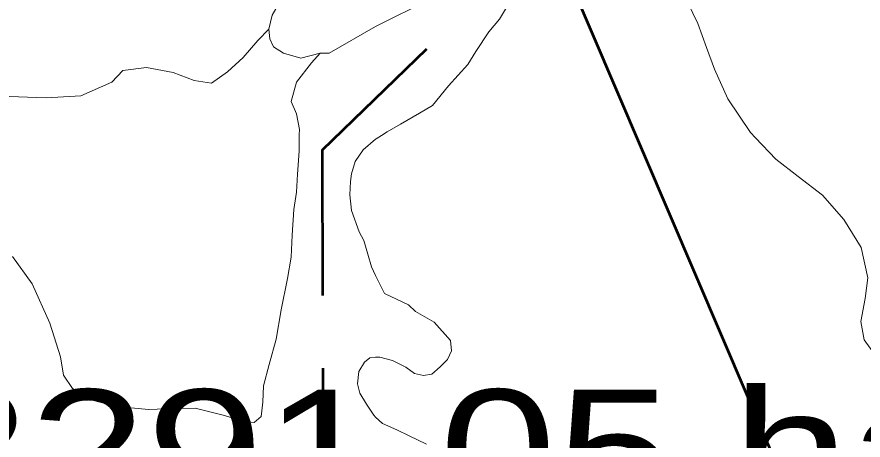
# Model space of a CAD drawing. Extents: x -1643653 to 4543381, y 1624270 to 13878484.
# Drawn here: x 738565 to 742056, y 8920193 to 8921939 of the extents above; entities that cross this region are included whole.
import ezdxf

# ---------------------------------------------------------------- set-up
doc = ezdxf.new("R2010")
doc.units = 0
doc.header["$LTSCALE"] = 200
doc.linetypes.add('MEDIUM_DASHED', pattern=[4.5, 3, -1.5])
for name, color, linetype, lineweight in [('1', 7, 'Continuous', 13), ('27', 7, 'Continuous', 53), ('29', 7, 'Continuous', 13)]:
    doc.layers.add(name, color=color, linetype=linetype, lineweight=lineweight)
doc.layers.add('63', color=7, linetype='Continuous')

msp = doc.modelspace()

# ---------------------------------------------------------------- linework, layer by layer
at = {"layer": '1', "lineweight": 25}
msp.add_spline([(814781, 9009175.5), (814787.2, 9009173.4), (814796.9, 9009173.4), (814799.4, 9009172.4), (814805.1, 9009174.5), (814805.6, 9009176.5), (814811.7, 9009179.5), (814811.7, 9009179.5), (814801.5, 9009181), (814790.7, 9009181.5), (814784.1, 9009183.1), (814777.4, 9009185.1), (814778.4, 9009175.5)], degree=3, dxfattribs=at)
at = {"layer": '27', "linetype": 'MEDIUM_DASHED'}
for q in [(746115.6, 8927478.8), (739828.4, 8919701.6)]:
    msp.add_line((739824.8, 8921390.1), q, dxfattribs=at)
at = {"layer": '27'}
msp.add_lwpolyline([(738115.5, 8923802.2), (738054.7, 8922885.5), (737981.7, 8921715.8), (737976.2, 8921330.6), (737974.2, 8918336.2), (737960, 8917973), (739975.5, 8917894.7), (739953, 8915879.4), (741408.6, 8915888.8), (742767, 8917599.4), (740717.2, 8922392.3)], close=True, dxfattribs=at)
at = {"layer": '29'}
msp.add_lwpolyline([(745599.5, 8914059.4), (741979.8, 8914750.3), (739888.1, 8915825.1), (741431.1, 8915917.3), (742767, 8917599.4), (740717.2, 8922392.3), (737953.4, 8923890.1), (738068.6, 8925272.7), (741707.2, 8923237.2)], close=True, dxfattribs=at)
at = {"layer": '29', "lineweight": 25}
msp.add_lwpolyline([(737999.5, 8923797.9), (737976.5, 8917968.1), (740072.3, 8917875.9), (739888.1, 8915825.1), (741431.1, 8915917.3), (742767, 8917599.4), (740717.2, 8922392.3), (737953.4, 8923890.1)], close=True, dxfattribs=at)
at = {"layer": '29'}
for points in [[(740045.1, 8921899.3), (740056.3, 8921905.7), (740260.4, 8922007.7), (740370.8, 8922126.6), (740467.4, 8922243.6), (740548.3, 8922354.5), (740650.1, 8922454.4), (740759.8, 8922573.8), (740826.3, 8922670.3), (740870.6, 8922738.8)], [(741064.2, 8922696.8), (741107.6, 8922652.5), (741136.8, 8922593.1), (741162.2, 8922548.1), (741176.3, 8922503.2), (741195.1, 8922449), (741220.5, 8922387.3), (741236.8, 8922312.8), (741244.5, 8922289.9), (741273.2, 8922203.9), (741298.5, 8922121.6), (741314, 8922038.1), (741374.9, 8921911.8)], [(741064.2, 8922696.8), (741107.6, 8922652.5), (741136.8, 8922593.1), (741162.2, 8922548.1), (741176.3, 8922503.2), (741195.1, 8922449), (741220.5, 8922387.3), (741236.8, 8922312.8), (741244.5, 8922289.9), (741273.2, 8922203.9), (741298.5, 8922121.6), (741314, 8922038.1), (741374.9, 8921911.8)], [(740045.1, 8922376.4), (740023.5, 8922352.6), (739994.9, 8922341.2), (739943.6, 8922298.3), (739901.2, 8922270.1), (739856.9, 8922229.9), (739821.3, 8922210), (739776, 8922164.5), (739755.2, 8922143.6), (739700.3, 8922077.8), (739667.3, 8922026.6), (739643.6, 8921989.3), (739618.6, 8921947.1), (739605.2, 8921888.5)], [(739605.2, 8921888.5), (739618.6, 8921947.1), (739643.6, 8921989.3), (739667.3, 8922026.6), (739700.3, 8922077.8), (739755.2, 8922143.6), (739776, 8922164.5), (739821.3, 8922210), (739856.9, 8922229.9), (739901.2, 8922270.1), (739943.6, 8922298.3), (739994.9, 8922341.2), (740023.5, 8922352.6), (740045.1, 8922376.4)], [(740467.4, 8922243.6), (740370.8, 8922126.6), (740260.4, 8922007.7), (740056.3, 8921905.7), (740045.1, 8921899.3)], [(740069.5, 8921450.3), (740092.5, 8921464.6), (740148.1, 8921497.2), (740226.6, 8921542.3), (740279.2, 8921574.4), (740346.1, 8921655.1), (740426.2, 8921742.6), (740458.6, 8921796.6), (740511.6, 8921877.6), (740556.1, 8921929.7), (740585.3, 8921978.9)], [(740069.5, 8921450.3), (740092.5, 8921464.6), (740148.1, 8921497.2), (740226.6, 8921542.3), (740279.2, 8921574.4), (740346.1, 8921655.1), (740426.2, 8921742.6), (740458.6, 8921796.6), (740511.6, 8921877.6), (740556.1, 8921929.7), (740585.3, 8921978.9)], [(739816.5, 8921789.5), (739852.9, 8921789.1), (740045.1, 8921899.3)], [(740045.1, 8921899.3), (739852.9, 8921789.1), (739816.5, 8921789.5)], [(741612.7, 8921439.9), (741591.7, 8921462.1), (741498.6, 8921600.8), (741443.5, 8921723.8), (741410.3, 8921812.5), (741374.9, 8921911.8)], [(741374.9, 8921911.8), (741410.3, 8921812.5), (741443.5, 8921723.8), (741498.6, 8921600.8), (741591.7, 8921462.1), (741612.7, 8921439.9)], [(737981.7, 8921715.8), (738304.2, 8921653.2), (738493, 8921612.5), (738685.5, 8921605.5), (738829.1, 8921613.6), (738956.6, 8921669.7), (739002.1, 8921717.7), (739099.4, 8921730.6), (739209.3, 8921709.4), (739295.9, 8921677.6), (739368.1, 8921666), (739434.6, 8921712.9), (739498.2, 8921772.3), (739559.6, 8921842.3), (739605.2, 8921888.5)], [(737981.7, 8921715.8), (738304.2, 8921653.2), (738493, 8921612.5), (738685.5, 8921605.5), (738829.1, 8921613.6), (738956.6, 8921669.7), (739002.1, 8921717.7), (739099.4, 8921730.6), (739209.3, 8921709.4), (739295.9, 8921677.6), (739368.1, 8921666), (739434.6, 8921712.9), (739498.2, 8921772.3), (739559.6, 8921842.3), (739605.2, 8921888.5)], [(739605.2, 8921888.5), (739608.3, 8921848.9), (739624.2, 8921815.5), (739664.9, 8921789.3), (739736, 8921769), (739816.5, 8921789.5)], [(739816.5, 8921789.5), (739736, 8921769), (739664.9, 8921789.3), (739624.2, 8921815.5), (739608.3, 8921848.9), (739605.2, 8921888.5)], [(739605.2, 8921888.5), (739608.3, 8921848.9), (739624.2, 8921815.5), (739664.9, 8921789.3), (739736, 8921769), (739816.5, 8921789.5)], [(739730.3, 8921452.6), (739730.6, 8921474.7), (739718.3, 8921539), (739696.1, 8921590.5), (739718.1, 8921670), (739781.2, 8921749.4), (739816.5, 8921789.5)], [(739816.5, 8921789.5), (739781.2, 8921749.4), (739718.1, 8921670), (739696.1, 8921590.5), (739718.3, 8921539), (739730.6, 8921474.7), (739730.3, 8921452.6)], [(738546.3, 8920950.3), (738628.1, 8920838.2), (738701, 8920674.9), (738745.1, 8920537.1), (738757.2, 8920461), (738794.8, 8920405.3), (738875.3, 8920357.3), (738975.8, 8920332.1), (739110, 8920319.7), (739214.1, 8920322.9), (739301, 8920324.6), (739416.6, 8920295.5), (739503.4, 8920269.6), (739543.5, 8920265.9), (739572.3, 8920289.7), (739579.7, 8920349.9), (739582.6, 8920417.1), (739606.2, 8920504.4), (739634.2, 8920609.4), (739655.1, 8920729.9), (739681.4, 8920859.2), (739696.1, 8920947.2), (739701.5, 8921038.5), (739707.9, 8921144.2), (739719.2, 8921216.3), (739723.2, 8921289.8), (739729.4, 8921385.9), (739730.3, 8921452.6)], [(739730.3, 8921452.6), (739729.4, 8921385.9), (739723.2, 8921289.8), (739719.2, 8921216.3), (739707.9, 8921144.2), (739701.5, 8921038.5), (739696.1, 8920947.2), (739681.4, 8920859.2), (739655.1, 8920729.9), (739634.2, 8920609.4), (739606.2, 8920504.4), (739582.6, 8920417.1), (739579.7, 8920349.9), (739572.3, 8920289.7), (739543.5, 8920265.9), (739503.4, 8920269.6), (739416.6, 8920295.5), (739301, 8920324.6), (739214.1, 8920322.9), (739110, 8920319.7), (738975.8, 8920332.1), (738875.3, 8920357.3), (738794.8, 8920405.3), (738757.2, 8920461), (738745.1, 8920537.1), (738701, 8920674.9), (738628.1, 8920838.2), (738546.3, 8920950.3)], [(740045.1, 8921434.7), (740047.3, 8921436.6), (740069.5, 8921450.3)], [(740045.1, 8920872.5), (740027.7, 8920908.3), (740012.8, 8920960.2), (739996.2, 8921016.4), (739977.4, 8921053), (739945.7, 8921140.6), (739939.2, 8921204.8), (739941.6, 8921260.3), (739945.9, 8921291.6), (739960.5, 8921342.5), (739993.8, 8921390.9), (740045.1, 8921434.7)], [(740045.1, 8920872.5), (740027.7, 8920908.3), (740012.8, 8920960.2), (739996.2, 8921016.4), (739977.4, 8921053), (739945.7, 8921140.6), (739939.2, 8921204.8), (739941.6, 8921260.3), (739945.9, 8921291.6), (739960.5, 8921342.5), (739993.8, 8921390.9), (740045.1, 8921434.7)], [(742946.6, 8919126.9), (742946.3, 8919196.7), (742919.1, 8919310.9), (742856.2, 8919433.2), (742796.7, 8919548.6), (742749.2, 8919645.3), (742711.3, 8919720.4), (742664.9, 8919854.4), (742595, 8919987.2), (742506, 8920133.4), (742410.7, 8920266.9), (742321.1, 8920378.1), (742212.8, 8920454.7), (742117.6, 8920527.6), (742060.8, 8920606.2), (742047.6, 8920682.3), (742064.4, 8920776.8), (742076.4, 8920862.5), (742048.1, 8920987.8), (741977.5, 8921102.8), (741888.4, 8921204.2), (741788.1, 8921280.2), (741696.4, 8921351.7), (741612.7, 8921439.9)], [(741612.7, 8921439.9), (741696.4, 8921351.7), (741788.1, 8921280.2), (741888.4, 8921204.2), (741977.5, 8921102.8), (742048.1, 8920987.8), (742076.4, 8920862.5), (742064.4, 8920776.8), (742047.6, 8920682.3), (742060.8, 8920606.2), (742117.6, 8920527.6), (742212.8, 8920454.7), (742321.1, 8920378.1), (742410.7, 8920266.9), (742506, 8920133.4), (742595, 8919987.2), (742664.9, 8919854.4), (742711.3, 8919720.4), (742749.2, 8919645.3), (742796.7, 8919548.6), (742856.2, 8919433.2), (742919.1, 8919310.9), (742946.3, 8919196.7), (742946.6, 8919126.9)], [(740045.1, 8920534.5), (740062.2, 8920535.8), (740115.3, 8920521.9), (740170.4, 8920493.3), (740206, 8920468.3), (740242.7, 8920459.3), (740276.6, 8920465.3), (740311.5, 8920494.8), (740341.6, 8920525.5), (740357.9, 8920561.2), (740354, 8920604.2), (740286.6, 8920680.1), (740210.2, 8920723.7), (740180.5, 8920750.8), (740081.9, 8920797.9), (740050.5, 8920861.4), (740045.1, 8920872.5)], [(740045.1, 8920534.5), (740062.2, 8920535.8), (740115.3, 8920521.9), (740170.4, 8920493.3), (740206, 8920468.3), (740242.7, 8920459.3), (740276.6, 8920465.3), (740311.5, 8920494.8), (740341.6, 8920525.5), (740357.9, 8920561.2), (740354, 8920604.2), (740286.6, 8920680.1), (740210.2, 8920723.7), (740180.5, 8920750.8), (740081.9, 8920797.9), (740050.5, 8920861.4), (740045.1, 8920872.5)], [(740045.1, 8920288.1), (740037.6, 8920295.2), (740007, 8920341.2), (739980, 8920386.1), (739970.5, 8920425.1), (739975.8, 8920476.1), (739999.6, 8920514.2), (740021.3, 8920532.7), (740045.1, 8920534.5)], [(740045.1, 8920288.1), (740037.6, 8920295.2), (740007, 8920341.2), (739980, 8920386.1), (739970.5, 8920425.1), (739975.8, 8920476.1), (739999.6, 8920514.2), (740021.3, 8920532.7), (740045.1, 8920534.5)], [(740045.1, 8920288.1), (740037.6, 8920295.2), (740007, 8920341.2), (739980, 8920386.1), (739970.5, 8920425.1), (739975.8, 8920476.1), (739999.6, 8920514.2), (740021.3, 8920532.7), (740045.1, 8920534.5)], [(740255.1, 8920176.4), (740184, 8920210.2), (740132.2, 8920235.7), (740073.9, 8920260.8), (740045.1, 8920288.1)], [(740255.1, 8920176.4), (740184, 8920210.2), (740132.2, 8920235.7), (740073.9, 8920260.8), (740045.1, 8920288.1)]]:
    msp.add_lwpolyline(points, dxfattribs=at)

# ---------------------------------------------------------------- texts
at = {"layer": '63', "width": 1.3}
msp.add_text(' 2291.05 ha', height=500, dxfattribs=at).set_placement((737891.2, 8919901.4))

doc.saveas('drawing.dxf')
